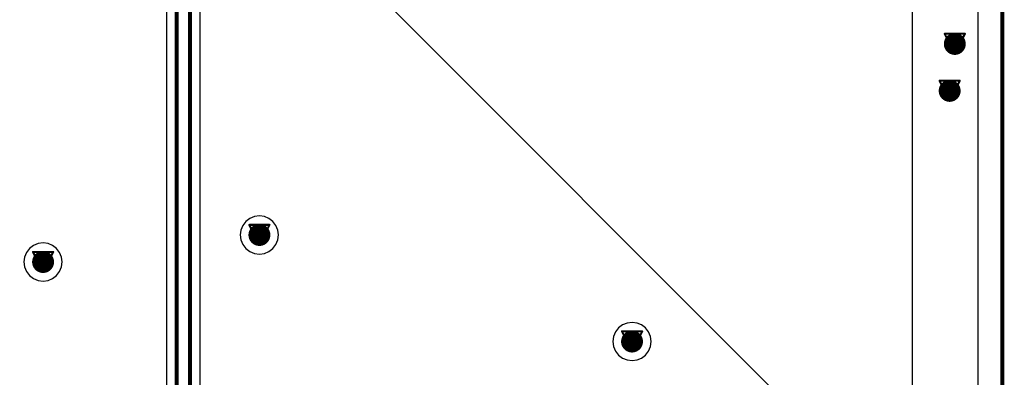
# Model space of a CAD drawing. Header units: millimetres. Extents: x 138 to 555, y 26 to 334.
# Tile 658 of 713: x 344 to 369, y 253 to 262. Entities that reach past the tile are written whole.
import ezdxf

# ---------------------------------------------------------------- set-up
doc = ezdxf.new("R2010")
doc.units = ezdxf.units.MM
for name, color, linetype in [('BottomLayer', 5, 'Continuous'), ('DrillDrawing', 1, 'Continuous'), ('KeepOutLayer', 6, 'Continuous'), ('Mechanical27', 56, 'Continuous'), ('Mechanical30', 56, 'Continuous'), ('MidLayer1', 16, 'Continuous'), ('MidLayer2', 76, 'Continuous'), ('MidLayer3', 90, 'Continuous'), ('MidLayer4', 156, 'Continuous'), ('MultiLayer', 9, 'Continuous'), ('TopLayer', 1, 'Continuous'), ('ViaHoleLayer', 16, 'Continuous')]:
    doc.layers.add(name, color=color, linetype=linetype)

msp = doc.modelspace()

# ---------------------------------------------------------------- linework, layer by layer
at = {"layer": 'BottomLayer'}
msp.add_line((368.209, 310.896), (368.209, 62.119), dxfattribs=at)
at = {"layer": 'BottomLayer', "const_width": 0.275}
for points in [[(367.492, 261.176, 1), (367.767, 261.176, 1)], [(367.363, 260, 1), (367.638, 260, 1)], [(350.056, 256.388, 1), (350.331, 256.388, 1)], [(344.632, 255.711, 1), (344.907, 255.711, 1)], [(359.399, 253.718, 1), (359.674, 253.718, 1)]]:
    msp.add_lwpolyline(points, format="xyb", close=True, dxfattribs=at)
at = {"layer": 'DrillDrawing'}
for points, const_width in [([(368.82, 61.507), (368.82, 311.507)], 0.1), ([(367.375, 261.43), (367.883, 261.43)], 0.0508), ([(367.375, 261.43), (367.629, 260.922)], 0.0508), ([(367.629, 260.922), (367.883, 261.43)], 0.0508), ([(367.477, 261.328), (367.782, 261.328)], 0.0508), ([(367.477, 261.328), (367.629, 261.023)], 0.0508), ([(367.629, 261.023), (367.782, 261.328)], 0.0508), ([(367.246, 260.254), (367.754, 260.254)], 0.0508), ([(367.246, 260.254), (367.5, 259.746)], 0.0508), ([(367.5, 259.746), (367.754, 260.254)], 0.0508), ([(367.348, 260.152), (367.652, 260.152)], 0.0508), ([(367.348, 260.152), (367.5, 259.848)], 0.0508), ([(367.5, 259.848), (367.652, 260.152)], 0.0508), ([(349.939, 256.642), (350.447, 256.642)], 0.0508), ([(349.939, 256.642), (350.193, 256.134)], 0.0508), ([(350.041, 256.54), (350.346, 256.54)], 0.0508), ([(350.041, 256.54), (350.193, 256.236)], 0.0508), ([(350.193, 256.134), (350.447, 256.642)], 0.0508), ([(350.193, 256.236), (350.346, 256.54)], 0.0508), ([(344.515, 255.965), (345.023, 255.965)], 0.0508), ([(344.515, 255.965), (344.769, 255.457)], 0.0508), ([(344.617, 255.864), (344.922, 255.864)], 0.0508), ([(344.617, 255.864), (344.769, 255.559)], 0.0508), ([(344.769, 255.457), (345.023, 255.965)], 0.0508), ([(344.769, 255.559), (344.922, 255.864)], 0.0508), ([(359.283, 253.972), (359.791, 253.972)], 0.0508), ([(359.283, 253.972), (359.537, 253.464)], 0.0508), ([(359.384, 253.871), (359.689, 253.871)], 0.0508), ([(359.384, 253.871), (359.537, 253.566)], 0.0508), ([(359.537, 253.464), (359.791, 253.972)], 0.0508), ([(359.537, 253.566), (359.689, 253.871)], 0.0508)]:
    msp.add_lwpolyline(points, dxfattribs=dict(at, const_width=const_width))
at = {"layer": 'DrillDrawing', "const_width": 0.0254}
for points in [[(367.362, 261.43, 1), (367.388, 261.43, 1)], [(367.362, 261.43, 1), (367.388, 261.43, 1)], [(367.87, 261.43, 1), (367.896, 261.43, 1)], [(367.87, 261.43, 1), (367.896, 261.43, 1)], [(367.464, 261.328, 1), (367.489, 261.328, 1)], [(367.464, 261.328, 1), (367.489, 261.328, 1)], [(367.769, 261.328, 1), (367.794, 261.328, 1)], [(367.769, 261.328, 1), (367.794, 261.328, 1)], [(367.616, 261.023, 1), (367.642, 261.023, 1)], [(367.616, 261.023, 1), (367.642, 261.023, 1)], [(367.616, 260.922, 1), (367.642, 260.922, 1)], [(367.616, 260.922, 1), (367.642, 260.922, 1)], [(367.233, 260.254, 1), (367.259, 260.254, 1)], [(367.233, 260.254, 1), (367.259, 260.254, 1)], [(367.741, 260.254, 1), (367.767, 260.254, 1)], [(367.741, 260.254, 1), (367.767, 260.254, 1)], [(367.335, 260.152, 1), (367.36, 260.152, 1)], [(367.335, 260.152, 1), (367.36, 260.152, 1)], [(367.64, 260.152, 1), (367.665, 260.152, 1)], [(367.64, 260.152, 1), (367.665, 260.152, 1)], [(367.487, 259.848, 1), (367.513, 259.848, 1)], [(367.487, 259.848, 1), (367.513, 259.848, 1)], [(367.487, 259.746, 1), (367.513, 259.746, 1)], [(367.487, 259.746, 1), (367.513, 259.746, 1)], [(349.927, 256.642, 1), (349.952, 256.642, 1)], [(349.927, 256.642, 1), (349.952, 256.642, 1)], [(350.028, 256.54, 1), (350.054, 256.54, 1)], [(350.028, 256.54, 1), (350.054, 256.54, 1)], [(350.333, 256.54, 1), (350.358, 256.54, 1)], [(350.333, 256.54, 1), (350.358, 256.54, 1)], [(350.435, 256.642, 1), (350.46, 256.642, 1)], [(350.435, 256.642, 1), (350.46, 256.642, 1)], [(350.181, 256.236, 1), (350.206, 256.236, 1)], [(350.181, 256.236, 1), (350.206, 256.236, 1)], [(350.181, 256.134, 1), (350.206, 256.134, 1)], [(350.181, 256.134, 1), (350.206, 256.134, 1)], [(344.503, 255.965, 1), (344.528, 255.965, 1)], [(344.503, 255.965, 1), (344.528, 255.965, 1)], [(344.604, 255.864, 1), (344.63, 255.864, 1)], [(344.604, 255.864, 1), (344.63, 255.864, 1)], [(344.909, 255.864, 1), (344.934, 255.864, 1)], [(344.909, 255.864, 1), (344.934, 255.864, 1)], [(345.011, 255.965, 1), (345.036, 255.965, 1)], [(345.011, 255.965, 1), (345.036, 255.965, 1)], [(344.757, 255.559, 1), (344.782, 255.559, 1)], [(344.757, 255.559, 1), (344.782, 255.559, 1)], [(344.757, 255.457, 1), (344.782, 255.457, 1)], [(344.757, 255.457, 1), (344.782, 255.457, 1)], [(359.27, 253.972, 1), (359.296, 253.972, 1)], [(359.27, 253.972, 1), (359.296, 253.972, 1)], [(359.372, 253.871, 1), (359.397, 253.871, 1)], [(359.372, 253.871, 1), (359.397, 253.871, 1)], [(359.677, 253.871, 1), (359.702, 253.871, 1)], [(359.677, 253.871, 1), (359.702, 253.871, 1)], [(359.778, 253.972, 1), (359.804, 253.972, 1)], [(359.778, 253.972, 1), (359.804, 253.972, 1)], [(359.524, 253.566, 1), (359.55, 253.566, 1)], [(359.524, 253.566, 1), (359.55, 253.566, 1)], [(359.524, 253.464, 1), (359.55, 253.464, 1)], [(359.524, 253.464, 1), (359.55, 253.464, 1)]]:
    msp.add_lwpolyline(points, format="xyb", close=True, dxfattribs=at)
at = {"layer": 'KeepOutLayer', "const_width": 0.1}
msp.add_lwpolyline([(368.82, 61.507), (368.82, 311.507)], dxfattribs=at)
at = {"layer": 'Mechanical27', "const_width": 0.1}
msp.add_lwpolyline([(368.82, 61.507), (368.82, 311.507)], dxfattribs=at)
at = {"layer": 'Mechanical30', "const_width": 0.1}
msp.add_lwpolyline([(368.82, 61.507), (368.82, 311.507)], dxfattribs=at)
at = {"layer": 'MidLayer1'}
for p, q in [((335.075, 280.515), (366.034, 249.556)), ((349.954, 256.803), (349.855, 256.727)), ((350.069, 256.851), (349.954, 256.803)), ((350.193, 256.867), (350.069, 256.851)), ((350.317, 256.851), (350.193, 256.867)), ((350.433, 256.803), (350.317, 256.851)), ((350.532, 256.727), (350.433, 256.803)), ((349.731, 256.512), (349.714, 256.388)), ((349.778, 256.628), (349.731, 256.512)), ((349.855, 256.727), (349.778, 256.628)), ((350.608, 256.628), (350.532, 256.727)), ((350.656, 256.512), (350.608, 256.628)), ((350.672, 256.388), (350.656, 256.512)), ((349.714, 256.388), (349.731, 256.264)), ((349.731, 256.264), (349.778, 256.148)), ((350.608, 256.148), (350.656, 256.264)), ((350.656, 256.264), (350.672, 256.388)), ((344.431, 256.05), (344.354, 255.951)), ((344.53, 256.126), (344.431, 256.05)), ((344.645, 256.174), (344.53, 256.126)), ((344.769, 256.191), (344.645, 256.174)), ((344.893, 256.174), (344.769, 256.191)), ((345.009, 256.126), (344.893, 256.174)), ((345.108, 256.05), (345.009, 256.126)), ((345.184, 255.951), (345.108, 256.05)), ((349.778, 256.148), (349.855, 256.049)), ((349.855, 256.049), (349.954, 255.973)), ((350.433, 255.973), (350.532, 256.049)), ((350.532, 256.049), (350.608, 256.148)), ((344.307, 255.835), (344.29, 255.711)), ((344.354, 255.951), (344.307, 255.835)), ((345.232, 255.835), (345.184, 255.951)), ((345.248, 255.711), (345.232, 255.835)), ((349.954, 255.973), (350.069, 255.925)), ((350.069, 255.925), (350.193, 255.909)), ((350.193, 255.909), (350.317, 255.925)), ((350.317, 255.925), (350.433, 255.973)), ((344.29, 255.711), (344.307, 255.587)), ((344.307, 255.587), (344.354, 255.472)), ((345.184, 255.472), (345.232, 255.587)), ((345.232, 255.587), (345.248, 255.711)), ((344.354, 255.472), (344.431, 255.373)), ((344.431, 255.373), (344.53, 255.297)), ((344.53, 255.297), (344.645, 255.249)), ((344.893, 255.249), (345.009, 255.297)), ((345.009, 255.297), (345.108, 255.373)), ((345.108, 255.373), (345.184, 255.472)), ((344.645, 255.249), (344.769, 255.232)), ((344.769, 255.232), (344.893, 255.249)), ((359.198, 254.057), (359.122, 253.958)), ((359.297, 254.133), (359.198, 254.057)), ((359.413, 254.181), (359.297, 254.133)), ((359.537, 254.197), (359.413, 254.181)), ((359.661, 254.181), (359.537, 254.197)), ((359.776, 254.133), (359.661, 254.181)), ((359.876, 254.057), (359.776, 254.133)), ((359.952, 253.958), (359.876, 254.057)), ((359.074, 253.842), (359.058, 253.718)), ((359.122, 253.958), (359.074, 253.842)), ((360, 253.842), (359.952, 253.958)), ((360.016, 253.718), (360, 253.842)), ((359.058, 253.718), (359.074, 253.594)), ((359.074, 253.594), (359.122, 253.479)), ((359.952, 253.479), (360, 253.594)), ((360, 253.594), (360.016, 253.718)), ((359.122, 253.479), (359.198, 253.38)), ((359.198, 253.38), (359.297, 253.303)), ((359.297, 253.303), (359.413, 253.256)), ((359.661, 253.256), (359.776, 253.303)), ((359.776, 253.303), (359.876, 253.38)), ((359.876, 253.38), (359.952, 253.479)), ((359.413, 253.256), (359.537, 253.239)), ((359.537, 253.239), (359.661, 253.256))]:
    msp.add_line(p, q, dxfattribs=at)
at = {"layer": 'MidLayer1', "const_width": 0.275}
for points in [[(367.492, 261.176, 1), (367.767, 261.176, 1)], [(367.363, 260, 1), (367.638, 260, 1)], [(350.056, 256.388, 1), (350.331, 256.388, 1)], [(344.632, 255.711, 1), (344.907, 255.711, 1)], [(359.399, 253.718, 1), (359.674, 253.718, 1)]]:
    msp.add_lwpolyline(points, format="xyb", close=True, dxfattribs=at)
at = {"layer": 'MidLayer2'}
msp.add_line((368.209, 310.896), (368.209, 62.119), dxfattribs=at)
at = {"layer": 'MidLayer2', "const_width": 0.275}
for points in [[(367.492, 261.176, 1), (367.767, 261.176, 1)], [(367.363, 260, 1), (367.638, 260, 1)], [(350.056, 256.388, 1), (350.331, 256.388, 1)], [(344.632, 255.711, 1), (344.907, 255.711, 1)], [(359.399, 253.718, 1), (359.674, 253.718, 1)]]:
    msp.add_lwpolyline(points, format="xyb", close=True, dxfattribs=at)
at = {"layer": 'MidLayer3'}
msp.add_line((368.209, 310.896), (368.209, 62.119), dxfattribs=at)
at = {"layer": 'MidLayer3', "const_width": 0.275}
for points in [[(367.492, 261.176, 1), (367.767, 261.176, 1)], [(367.363, 260, 1), (367.638, 260, 1)], [(350.056, 256.388, 1), (350.331, 256.388, 1)], [(344.632, 255.711, 1), (344.907, 255.711, 1)], [(359.399, 253.718, 1), (359.674, 253.718, 1)]]:
    msp.add_lwpolyline(points, format="xyb", close=True, dxfattribs=at)
at = {"layer": 'MidLayer4'}
for p, q in [((366.558, 298.392), (366.558, 240.349)), ((349.954, 256.803), (349.855, 256.727)), ((350.069, 256.851), (349.954, 256.803)), ((350.193, 256.867), (350.069, 256.851)), ((350.317, 256.851), (350.193, 256.867)), ((350.433, 256.803), (350.317, 256.851)), ((350.532, 256.727), (350.433, 256.803)), ((349.731, 256.512), (349.714, 256.388)), ((349.778, 256.628), (349.731, 256.512)), ((349.855, 256.727), (349.778, 256.628)), ((350.608, 256.628), (350.532, 256.727)), ((350.656, 256.512), (350.608, 256.628)), ((350.672, 256.388), (350.656, 256.512)), ((349.714, 256.388), (349.731, 256.264)), ((349.731, 256.264), (349.778, 256.148)), ((350.608, 256.148), (350.656, 256.264)), ((350.656, 256.264), (350.672, 256.388)), ((344.431, 256.05), (344.354, 255.951)), ((344.53, 256.126), (344.431, 256.05)), ((344.645, 256.174), (344.53, 256.126)), ((344.769, 256.191), (344.645, 256.174)), ((344.893, 256.174), (344.769, 256.191)), ((345.009, 256.126), (344.893, 256.174)), ((345.108, 256.05), (345.009, 256.126)), ((345.184, 255.951), (345.108, 256.05)), ((349.778, 256.148), (349.855, 256.049)), ((349.855, 256.049), (349.954, 255.973)), ((350.433, 255.973), (350.532, 256.049)), ((350.532, 256.049), (350.608, 256.148)), ((344.307, 255.835), (344.29, 255.711)), ((344.354, 255.951), (344.307, 255.835)), ((345.232, 255.835), (345.184, 255.951)), ((345.248, 255.711), (345.232, 255.835)), ((349.954, 255.973), (350.069, 255.925)), ((350.069, 255.925), (350.193, 255.909)), ((350.193, 255.909), (350.317, 255.925)), ((350.317, 255.925), (350.433, 255.973)), ((344.29, 255.711), (344.307, 255.587)), ((344.307, 255.587), (344.354, 255.472)), ((345.184, 255.472), (345.232, 255.587)), ((345.232, 255.587), (345.248, 255.711)), ((344.354, 255.472), (344.431, 255.373)), ((344.431, 255.373), (344.53, 255.297)), ((344.53, 255.297), (344.645, 255.249)), ((344.893, 255.249), (345.009, 255.297)), ((345.009, 255.297), (345.108, 255.373)), ((345.108, 255.373), (345.184, 255.472)), ((344.645, 255.249), (344.769, 255.232)), ((344.769, 255.232), (344.893, 255.249)), ((359.198, 254.057), (359.122, 253.958)), ((359.297, 254.133), (359.198, 254.057)), ((359.413, 254.181), (359.297, 254.133)), ((359.537, 254.197), (359.413, 254.181)), ((359.661, 254.181), (359.537, 254.197)), ((359.776, 254.133), (359.661, 254.181)), ((359.876, 254.057), (359.776, 254.133)), ((359.952, 253.958), (359.876, 254.057)), ((359.074, 253.842), (359.058, 253.718)), ((359.122, 253.958), (359.074, 253.842)), ((360, 253.842), (359.952, 253.958)), ((360.016, 253.718), (360, 253.842)), ((359.058, 253.718), (359.074, 253.594)), ((359.074, 253.594), (359.122, 253.479)), ((359.952, 253.479), (360, 253.594)), ((360, 253.594), (360.016, 253.718)), ((359.122, 253.479), (359.198, 253.38)), ((359.198, 253.38), (359.297, 253.303)), ((359.297, 253.303), (359.413, 253.256)), ((359.661, 253.256), (359.776, 253.303)), ((359.776, 253.303), (359.876, 253.38)), ((359.876, 253.38), (359.952, 253.479)), ((359.413, 253.256), (359.537, 253.239)), ((359.537, 253.239), (359.661, 253.256))]:
    msp.add_line(p, q, dxfattribs=at)
at = {"layer": 'MidLayer4', "const_width": 0.275}
for points in [[(367.492, 261.176, 1), (367.767, 261.176, 1)], [(367.363, 260, 1), (367.638, 260, 1)], [(350.056, 256.388, 1), (350.331, 256.388, 1)], [(344.632, 255.711, 1), (344.907, 255.711, 1)], [(359.399, 253.718, 1), (359.674, 253.718, 1)]]:
    msp.add_lwpolyline(points, format="xyb", close=True, dxfattribs=at)
at = {"layer": 'MultiLayer', "const_width": 0.275}
for points in [[(367.492, 261.176, 1), (367.767, 261.176, 1)], [(367.363, 260, 1), (367.638, 260, 1)], [(350.056, 256.388, 1), (350.331, 256.388, 1)], [(344.632, 255.711, 1), (344.907, 255.711, 1)], [(359.399, 253.718, 1), (359.674, 253.718, 1)]]:
    msp.add_lwpolyline(points, format="xyb", close=True, dxfattribs=at)
at = {"layer": 'TopLayer'}
for p, q in [((368.209, 310.896), (368.209, 62.119)), ((347.862, 263.231), (347.862, 246.364)), ((348.704, 244.899), (348.704, 262.86))]:
    msp.add_line(p, q, dxfattribs=at)
at = {"layer": 'TopLayer', "const_width": 0.1}
for points in [[(348.117, 246.258), (348.117, 263.666)], [(348.449, 244.743), (348.449, 262.966)]]:
    msp.add_lwpolyline(points, dxfattribs=at)
at = {"layer": 'TopLayer', "const_width": 0.275}
for points in [[(367.492, 261.176, 1), (367.767, 261.176, 1)], [(367.363, 260, 1), (367.638, 260, 1)], [(350.056, 256.388, 1), (350.331, 256.388, 1)], [(344.632, 255.711, 1), (344.907, 255.711, 1)], [(359.399, 253.718, 1), (359.674, 253.718, 1)]]:
    msp.add_lwpolyline(points, format="xyb", close=True, dxfattribs=at)
at = {"layer": 'ViaHoleLayer', "const_width": 0.15}
for points in [[(367.554, 261.176, 1), (367.704, 261.176, 1)], [(367.425, 260, 1), (367.575, 260, 1)], [(350.118, 256.388, 1), (350.268, 256.388, 1)], [(344.694, 255.711, 1), (344.844, 255.711, 1)], [(359.462, 253.718, 1), (359.612, 253.718, 1)]]:
    msp.add_lwpolyline(points, format="xyb", close=True, dxfattribs=at)

doc.saveas('drawing.dxf')
